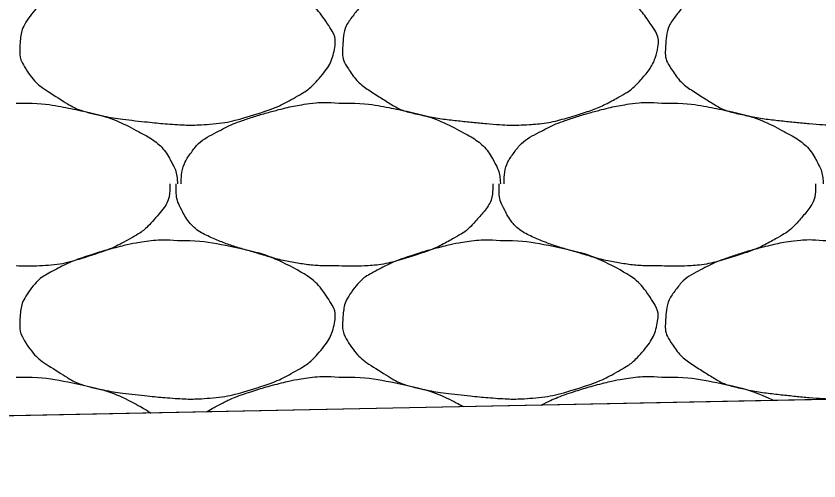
# Model space of a CAD drawing. Extents: x 1373719 to 1374161, y 379835 to 380167.
# Drawn here: x 1373949.221 to 1373950.367, y 380112.288 to 380112.951 of the extents above; entities that cross this region are included whole.
import ezdxf

# ---------------------------------------------------------------- set-up
doc = ezdxf.new("R2010")
doc.units = 0
doc.layers.add('Aggregate Base Course', color=7, linetype='Continuous')
doc.layers.add('SIGNATURE', color=7, linetype='Continuous')

msp = doc.modelspace()

# ---------------------------------------------------------------- linework, layer by layer
msp.add_line((1373955.0445, 380112.4971), (1373944.5723, 380112.2877))
at = {"layer": 'Aggregate Base Course'}
for points, degree in [([(1373949.4518, 380113.0208), (1373949.4782, 380113.0212), (1373949.5046, 380113.0172), (1373949.5632, 380113.0052), (1373949.5929, 380112.9954), (1373949.6427, 380112.9687), (1373949.6564, 380112.9543), (1373949.6753, 380112.9259), (1373949.6784, 380112.916), (1373949.6738, 380112.8905), (1373949.665, 380112.8737), (1373949.6432, 380112.8494), (1373949.6349, 380112.843), (1373949.6065, 380112.8269), (1373949.5886, 380112.8183), (1373949.5433, 380112.804), (1373949.5177, 380112.7975), (1373949.4782, 380112.795), (1373949.465, 380112.7949), (1373949.432, 380112.7971), (1373949.4122, 380112.7991), (1373949.3706, 380112.8036), (1373949.3491, 380112.807), (1373949.31, 380112.8161), (1373949.2948, 380112.8255), (1373949.2611, 380112.8466), (1373949.2466, 380112.8575), (1373949.2275, 380112.8867), (1373949.2262, 380112.8973), (1373949.2277, 380112.922), (1373949.2307, 380112.9367), (1373949.2518, 380112.9647), (1373949.2634, 380112.9722), (1373949.2891, 380112.9856), (1373949.3007, 380112.9914), (1373949.3311, 380113.0017), (1373949.3489, 380113.0071), (1373949.3785, 380113.0148), (1373949.3899, 380113.0172), (1373949.4181, 380113.0216), (1373949.4351, 380113.0223), (1373949.4518, 380113.0208)], 3), ([(1373949.9126, 380113.0208), (1373949.939, 380113.0212), (1373949.9654, 380113.0172), (1373949.9918, 380113.0118), (1373950.024, 380113.0052), (1373950.0537, 380112.9954), (1373950.0836, 380112.9794), (1373950.1035, 380112.9687), (1373950.1172, 380112.9543), (1373950.1304, 380112.9344), (1373950.1361, 380112.9259), (1373950.1392, 380112.916), (1373950.1376, 380112.9074), (1373950.1346, 380112.8905), (1373950.1258, 380112.8737), (1373950.1124, 380112.8588), (1373950.104, 380112.8494), (1373950.0957, 380112.843), (1373950.0854, 380112.8372), (1373950.0673, 380112.8269), (1373950.0494, 380112.8183), (1373950.0296, 380112.812), (1373950.0041, 380112.804), (1373949.9785, 380112.7975), (1373949.9522, 380112.7958), (1373949.939, 380112.795), (1373949.9258, 380112.7949), (1373949.9126, 380112.7958), (1373949.8928, 380112.7971), (1373949.873, 380112.7991), (1373949.8532, 380112.8012), (1373949.8314, 380112.8036), (1373949.8099, 380112.807), (1373949.7884, 380112.812), (1373949.7708, 380112.8161), (1373949.7556, 380112.8255), (1373949.7398, 380112.8354), (1373949.7219, 380112.8466), (1373949.7074, 380112.8575), (1373949.6948, 380112.8768), (1373949.6883, 380112.8867), (1373949.687, 380112.8973), (1373949.6876, 380112.9074), (1373949.6885, 380112.922), (1373949.6915, 380112.9367), (1373949.702, 380112.9506), (1373949.7126, 380112.9647), (1373949.7242, 380112.9722), (1373949.738, 380112.9794), (1373949.7499, 380112.9856), (1373949.7615, 380112.9914), (1373949.774, 380112.9956), (1373949.7919, 380113.0017), (1373949.8097, 380113.0071), (1373949.828, 380113.0118), (1373949.8393, 380113.0148), (1373949.8507, 380113.0172), (1373949.8622, 380113.019), (1373949.8789, 380113.0216), (1373949.8959, 380113.0223), (1373949.9126, 380113.0208)], 3), ([(1373950.3734, 380113.0208), (1373950.3998, 380113.0212), (1373950.4262, 380113.0172), (1373950.4526, 380113.0118), (1373950.4848, 380113.0052), (1373950.5145, 380112.9954), (1373950.5444, 380112.9794), (1373950.5643, 380112.9687), (1373950.578, 380112.9543), (1373950.5912, 380112.9344), (1373950.5969, 380112.9259), (1373950.6, 380112.916), (1373950.5984, 380112.9074), (1373950.5954, 380112.8905), (1373950.5866, 380112.8737), (1373950.5732, 380112.8588), (1373950.5648, 380112.8494), (1373950.5565, 380112.843), (1373950.5462, 380112.8372), (1373950.5281, 380112.8269), (1373950.5102, 380112.8183), (1373950.4904, 380112.812), (1373950.4649, 380112.804), (1373950.4393, 380112.7975), (1373950.413, 380112.7958), (1373950.3998, 380112.795), (1373950.3866, 380112.7949), (1373950.3734, 380112.7958), (1373950.3536, 380112.7971), (1373950.3338, 380112.7991), (1373950.314, 380112.8012), (1373950.2922, 380112.8036), (1373950.2707, 380112.807), (1373950.2492, 380112.812), (1373950.2316, 380112.8161), (1373950.2164, 380112.8255), (1373950.2006, 380112.8354), (1373950.1827, 380112.8466), (1373950.1682, 380112.8575), (1373950.1556, 380112.8768), (1373950.1491, 380112.8867), (1373950.1478, 380112.8973), (1373950.1484, 380112.9074), (1373950.1493, 380112.922), (1373950.1523, 380112.9367), (1373950.1628, 380112.9506), (1373950.1734, 380112.9647), (1373950.185, 380112.9722), (1373950.1988, 380112.9794), (1373950.2107, 380112.9856), (1373950.2223, 380112.9914), (1373950.2348, 380112.9956), (1373950.2527, 380113.0017), (1373950.2705, 380113.0071), (1373950.2888, 380113.0118), (1373950.3001, 380113.0148), (1373950.3115, 380113.0172), (1373950.323, 380113.019), (1373950.3397, 380113.0216), (1373950.3567, 380113.0223), (1373950.3734, 380113.0208)], 3), ([(1373949.2214, 380112.8264), (1373949.2232, 380112.8263), (1373949.225, 380112.8265), (1373949.2268, 380112.8264)], 2), ([(1373949.2268, 380112.8264), (1373949.2532, 380112.8268), (1373949.2796, 380112.8228), (1373949.306, 380112.8174), (1373949.3382, 380112.8108), (1373949.3679, 380112.801), (1373949.3978, 380112.785), (1373949.4177, 380112.7743), (1373949.4337, 380112.7604), (1373949.4446, 380112.74), (1373949.4493, 380112.7312), (1373949.4511, 380112.7223), (1373949.4518, 380112.713), (1373949.4519, 380112.7124), (1373949.4519, 380112.7118), (1373949.4518, 380112.7112)], 3), ([(1373949.4572, 380112.7112), (1373949.4572, 380112.7118), (1373949.4572, 380112.7124), (1373949.4572, 380112.713), (1373949.4575, 380112.7282), (1373949.4618, 380112.7428), (1373949.4716, 380112.7562), (1373949.4815, 380112.7698), (1373949.4938, 380112.7778), (1373949.5076, 380112.785), (1373949.5195, 380112.7912), (1373949.5311, 380112.797), (1373949.5436, 380112.8012), (1373949.5615, 380112.8073), (1373949.5793, 380112.8127), (1373949.5976, 380112.8174), (1373949.6089, 380112.8204), (1373949.6203, 380112.8228), (1373949.6318, 380112.8246), (1373949.6485, 380112.8272), (1373949.6655, 380112.8279), (1373949.6822, 380112.8264)], 3), ([(1373949.6822, 380112.8264), (1373949.684, 380112.8263), (1373949.6858, 380112.8265), (1373949.6876, 380112.8264)], 2), ([(1373949.6876, 380112.8264), (1373949.714, 380112.8268), (1373949.7404, 380112.8228), (1373949.7668, 380112.8174), (1373949.799, 380112.8108), (1373949.8287, 380112.801), (1373949.8586, 380112.785), (1373949.8785, 380112.7743), (1373949.8945, 380112.7604), (1373949.9054, 380112.74), (1373949.9101, 380112.7312), (1373949.9119, 380112.7223), (1373949.9126, 380112.713), (1373949.9127, 380112.7124), (1373949.9127, 380112.7118), (1373949.9126, 380112.7112)], 3), ([(1373949.918, 380112.7112), (1373949.918, 380112.7118), (1373949.918, 380112.7124), (1373949.918, 380112.713), (1373949.9183, 380112.7282), (1373949.9226, 380112.7428), (1373949.9324, 380112.7562), (1373949.9423, 380112.7698), (1373949.9546, 380112.7778), (1373949.9684, 380112.785), (1373949.9803, 380112.7912), (1373949.9919, 380112.797), (1373950.0044, 380112.8012), (1373950.0223, 380112.8073), (1373950.0401, 380112.8127), (1373950.0584, 380112.8174), (1373950.0697, 380112.8204), (1373950.0811, 380112.8228), (1373950.0926, 380112.8246), (1373950.1093, 380112.8272), (1373950.1263, 380112.8279), (1373950.143, 380112.8264)], 3), ([(1373950.143, 380112.8264), (1373950.1448, 380112.8263), (1373950.1466, 380112.8265), (1373950.1484, 380112.8264)], 2), ([(1373950.1484, 380112.8264), (1373950.1748, 380112.8268), (1373950.2012, 380112.8228), (1373950.2276, 380112.8174), (1373950.2598, 380112.8108), (1373950.2895, 380112.801), (1373950.3194, 380112.785), (1373950.3393, 380112.7743), (1373950.3553, 380112.7604), (1373950.3662, 380112.74), (1373950.3709, 380112.7312), (1373950.3727, 380112.7223), (1373950.3734, 380112.713), (1373950.3735, 380112.7124), (1373950.3735, 380112.7118), (1373950.3734, 380112.7112)], 3), ([(1373949.441, 380112.7112), (1373949.4411, 380112.7094), (1373949.4411, 380112.7076), (1373949.4404, 380112.6876), (1373949.4288, 380112.6718), (1373949.4076, 380112.648), (1373949.3991, 380112.6414), (1373949.3707, 380112.6253), (1373949.3528, 380112.6167), (1373949.3075, 380112.6024), (1373949.282, 380112.5953), (1373949.2442, 380112.5938), (1373949.2328, 380112.5937), (1373949.2214, 380112.5942)], 3), ([(1373949.6822, 380112.5942), (1373949.6798, 380112.5942), (1373949.6774, 380112.5942), (1373949.675, 380112.5942), (1373949.6551, 380112.5942), (1373949.6353, 380112.5961), (1373949.6156, 380112.5996), (1373949.5946, 380112.6034), (1373949.5745, 380112.6098), (1373949.5541, 380112.6157), (1373949.5364, 380112.6208), (1373949.5193, 380112.6265), (1373949.5022, 380112.6338), (1373949.4832, 380112.642), (1373949.4673, 380112.6558), (1373949.4572, 380112.6752), (1373949.452, 380112.6852), (1373949.45, 380112.6953), (1373949.45, 380112.7058), (1373949.45, 380112.7076), (1373949.45, 380112.7094), (1373949.45, 380112.7112)], 3), ([(1373949.9018, 380112.7112), (1373949.9019, 380112.7094), (1373949.9019, 380112.7076), (1373949.9018, 380112.7058), (1373949.9012, 380112.6876), (1373949.8896, 380112.6718), (1373949.8766, 380112.6572), (1373949.8684, 380112.648), (1373949.8599, 380112.6414), (1373949.8496, 380112.6356), (1373949.8315, 380112.6253), (1373949.8136, 380112.6167), (1373949.7938, 380112.6104), (1373949.7683, 380112.6024), (1373949.7428, 380112.5953), (1373949.7164, 380112.5942), (1373949.705, 380112.5938), (1373949.6936, 380112.5937), (1373949.6822, 380112.5942)], 3), ([(1373950.143, 380112.5942), (1373950.1406, 380112.5942), (1373950.1382, 380112.5942), (1373950.1358, 380112.5942), (1373950.1159, 380112.5942), (1373950.0961, 380112.5961), (1373950.0764, 380112.5996), (1373950.0554, 380112.6034), (1373950.0353, 380112.6098), (1373950.0149, 380112.6157), (1373949.9972, 380112.6208), (1373949.9801, 380112.6265), (1373949.963, 380112.6338), (1373949.944, 380112.642), (1373949.9281, 380112.6558), (1373949.918, 380112.6752), (1373949.9128, 380112.6852), (1373949.9108, 380112.6953), (1373949.9108, 380112.7058), (1373949.9108, 380112.7076), (1373949.9108, 380112.7094), (1373949.9108, 380112.7112)], 3), ([(1373950.3626, 380112.7112), (1373950.3627, 380112.7094), (1373950.3627, 380112.7076), (1373950.3626, 380112.7058), (1373950.362, 380112.6876), (1373950.3504, 380112.6718), (1373950.3374, 380112.6572), (1373950.3292, 380112.648), (1373950.3207, 380112.6414), (1373950.3104, 380112.6356), (1373950.2923, 380112.6253), (1373950.2744, 380112.6167), (1373950.2546, 380112.6104), (1373950.2291, 380112.6024), (1373950.2036, 380112.5953), (1373950.1772, 380112.5942), (1373950.1658, 380112.5938), (1373950.1544, 380112.5937), (1373950.143, 380112.5942)], 3), ([(1373949.4518, 380112.6302), (1373949.4782, 380112.6306), (1373949.5046, 380112.6266), (1373949.5632, 380112.6146), (1373949.5929, 380112.6048), (1373949.6427, 380112.5781), (1373949.6564, 380112.5637), (1373949.6753, 380112.5353), (1373949.6784, 380112.5254), (1373949.6738, 380112.4999), (1373949.665, 380112.4831), (1373949.6432, 380112.4588), (1373949.6349, 380112.4524), (1373949.6065, 380112.4363), (1373949.5886, 380112.4277), (1373949.5433, 380112.4134), (1373949.5177, 380112.4069), (1373949.4782, 380112.4044), (1373949.465, 380112.4043), (1373949.432, 380112.4065), (1373949.4122, 380112.4085), (1373949.3706, 380112.413), (1373949.3491, 380112.4164), (1373949.31, 380112.4255), (1373949.2948, 380112.4349), (1373949.2611, 380112.456), (1373949.2466, 380112.4669), (1373949.2275, 380112.4961), (1373949.2262, 380112.5067), (1373949.2277, 380112.5314), (1373949.2307, 380112.5461), (1373949.2518, 380112.5741), (1373949.2634, 380112.5816), (1373949.2891, 380112.595), (1373949.3007, 380112.6008), (1373949.3311, 380112.6111), (1373949.3489, 380112.6165), (1373949.3785, 380112.6242), (1373949.3899, 380112.6266), (1373949.4181, 380112.631), (1373949.4351, 380112.6317), (1373949.4518, 380112.6302)], 3), ([(1373949.9126, 380112.6302), (1373949.939, 380112.6306), (1373949.9654, 380112.6266), (1373950.024, 380112.6146), (1373950.0537, 380112.6048), (1373950.1035, 380112.5781), (1373950.1172, 380112.5637), (1373950.1361, 380112.5353), (1373950.1392, 380112.5254), (1373950.1346, 380112.4999), (1373950.1258, 380112.4831), (1373950.104, 380112.4588), (1373950.0957, 380112.4524), (1373950.0673, 380112.4363), (1373950.0494, 380112.4277), (1373950.0041, 380112.4134), (1373949.9785, 380112.4069), (1373949.939, 380112.4044), (1373949.9258, 380112.4043), (1373949.8928, 380112.4065), (1373949.873, 380112.4085), (1373949.8314, 380112.413), (1373949.8099, 380112.4164), (1373949.7708, 380112.4255), (1373949.7556, 380112.4349), (1373949.7219, 380112.456), (1373949.7074, 380112.4669), (1373949.6883, 380112.4961), (1373949.687, 380112.5067), (1373949.6885, 380112.5314), (1373949.6915, 380112.5461), (1373949.7126, 380112.5741), (1373949.7242, 380112.5816), (1373949.7499, 380112.595), (1373949.7615, 380112.6008), (1373949.7919, 380112.6111), (1373949.8097, 380112.6165), (1373949.8393, 380112.6242), (1373949.8507, 380112.6266), (1373949.8789, 380112.631), (1373949.8959, 380112.6317), (1373949.9126, 380112.6302)], 3), ([(1373950.3734, 380112.6302), (1373950.3998, 380112.6306), (1373950.4262, 380112.6266), (1373950.4526, 380112.6212), (1373950.4848, 380112.6146), (1373950.5145, 380112.6048), (1373950.5444, 380112.5888), (1373950.5643, 380112.5781), (1373950.578, 380112.5637), (1373950.5912, 380112.5438), (1373950.5969, 380112.5353), (1373950.6, 380112.5254), (1373950.5984, 380112.5168), (1373950.5954, 380112.4999), (1373950.5866, 380112.4831), (1373950.5732, 380112.4682), (1373950.5648, 380112.4588), (1373950.5565, 380112.4524), (1373950.5462, 380112.4466), (1373950.5281, 380112.4363), (1373950.5102, 380112.4277), (1373950.4904, 380112.4214), (1373950.4649, 380112.4134), (1373950.4393, 380112.4069), (1373950.413, 380112.4052), (1373950.3998, 380112.4044), (1373950.3866, 380112.4043), (1373950.3734, 380112.4052), (1373950.3536, 380112.4065), (1373950.3338, 380112.4085), (1373950.314, 380112.4106), (1373950.2922, 380112.413), (1373950.2707, 380112.4164), (1373950.2492, 380112.4214), (1373950.2316, 380112.4255), (1373950.2164, 380112.4349), (1373950.2006, 380112.4448), (1373950.1827, 380112.456), (1373950.1682, 380112.4669), (1373950.1556, 380112.4862), (1373950.1491, 380112.4961), (1373950.1478, 380112.5067), (1373950.1484, 380112.5168), (1373950.1493, 380112.5314), (1373950.1523, 380112.5461), (1373950.1628, 380112.56), (1373950.1734, 380112.5741), (1373950.185, 380112.5816), (1373950.1988, 380112.5888), (1373950.2107, 380112.595), (1373950.2223, 380112.6008), (1373950.2348, 380112.605), (1373950.2527, 380112.6111), (1373950.2705, 380112.6165), (1373950.2888, 380112.6212), (1373950.3001, 380112.6242), (1373950.3115, 380112.6266), (1373950.323, 380112.6284), (1373950.3397, 380112.631), (1373950.3567, 380112.6317), (1373950.3734, 380112.6302)], 3), ([(1373949.4933, 380112.3861), (1373949.4979, 380112.3891), (1373949.5026, 380112.3918), (1373949.5195, 380112.4006), (1373949.5311, 380112.4064), (1373949.5615, 380112.4167), (1373949.5793, 380112.4221), (1373949.6089, 380112.4298), (1373949.6203, 380112.4322), (1373949.6485, 380112.4366), (1373949.6655, 380112.4373), (1373949.6822, 380112.4358)], 3), ([(1373949.9708, 380112.3957), (1373949.9818, 380112.4014), (1373949.9927, 380112.4067), (1373950.0223, 380112.4167), (1373950.0401, 380112.4221), (1373950.0697, 380112.4298), (1373950.0811, 380112.4322), (1373950.1093, 380112.4366), (1373950.1263, 380112.4373), (1373950.143, 380112.4358)], 3), ([(1373949.2214, 380112.4358), (1373949.2232, 380112.4357), (1373949.225, 380112.4359), (1373949.2268, 380112.4358)], 2), ([(1373949.2268, 380112.4358), (1373949.2532, 380112.4362), (1373949.2796, 380112.4322), (1373949.3382, 380112.4202), (1373949.3679, 380112.4104), (1373949.4034, 380112.3914), (1373949.4088, 380112.3881), (1373949.4137, 380112.3845)], 3), ([(1373949.6822, 380112.4358), (1373949.684, 380112.4357), (1373949.6858, 380112.4359), (1373949.6876, 380112.4358)], 2), ([(1373949.6876, 380112.4358), (1373949.714, 380112.4362), (1373949.7404, 380112.4322), (1373949.799, 380112.4202), (1373949.8287, 380112.4104), (1373949.8592, 380112.3941), (1373949.8598, 380112.3938), (1373949.8604, 380112.3935)], 3), ([(1373950.143, 380112.4358), (1373950.1448, 380112.4357), (1373950.1466, 380112.4359), (1373950.1484, 380112.4358)], 2), ([(1373950.1484, 380112.4358), (1373950.1748, 380112.4362), (1373950.2012, 380112.4322), (1373950.2542, 380112.4214), (1373950.279, 380112.4138), (1373950.3036, 380112.4023)], 3)]:
    msp.add_open_spline(points, degree=degree, dxfattribs=at)
at = {"layer": 'SIGNATURE'}
msp.add_lwpolyline([(1373944.5723, 380112.2877), (1373948.1498, 380113.1821), (1373950.0231, 380113.6504), (1373950.2804, 380113.6606), (1373950.0197, 380113.3999), (1373951.0099, 380113.4393), (1373951.3876, 380112.424), (1373950.0208, 380112.3967)], close=True, dxfattribs=at)

doc.saveas('drawing.dxf')
